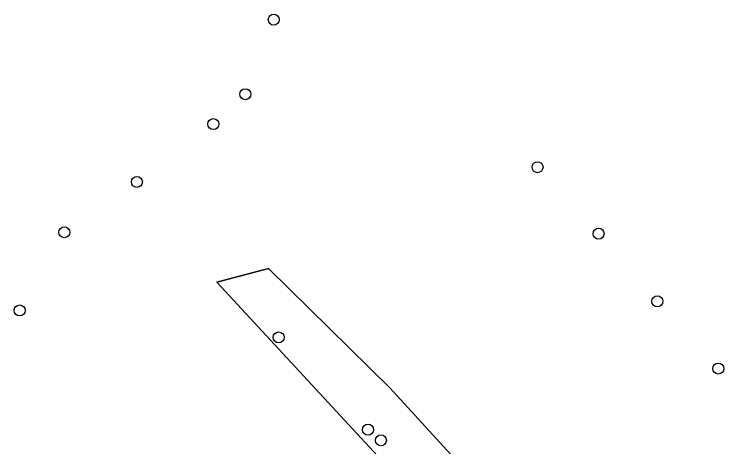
# Model space of a CAD drawing. Extents: x 154324 to 155744, y 382937 to 384188.
# Drawn here: x 155258.7 to 155321.7, y 383339 to 383377.4 of the extents above; entities that cross this region are included whole.
import ezdxf

# ---------------------------------------------------------------- set-up
doc = ezdxf.new("R2010")
doc.units = 0
for name, color, linetype in [('IMGEO_Boom', 7, 'Continuous'), ('IMGEO_Groenvoorziening', 7, 'Continuous'), ('IMGEO_Haag', 7, 'Continuous')]:
    doc.layers.add(name, color=color, linetype=linetype)

msp = doc.modelspace()

# ---------------------------------------------------------------- linework, layer by layer
at = {"layer": 'IMGEO_Boom'}
for centre in [(155281.736, 383376.901), (155279.212, 383370.288), (155276.364, 383367.63), (155305.179, 383363.804), (155269.568, 383362.498), (155263.118, 383358.026), (155310.605, 383357.899), (155315.824, 383351.894), (155259.153, 383351.082), (155282.17, 383348.685), (155321.248, 383345.922), (155290.117, 383340.488), (155291.259, 383339.544)]:
    msp.add_circle(centre, 0.489, dxfattribs=at)
at = {"layer": 'IMGEO_Groenvoorziening'}
for points in [[(155320.57, 383313.033), (155292.06, 383344.214), (155281.265, 383354.821), (155276.682, 383353.6), (155315.868, 383311.273), (155320.292, 383309.308), (155321.419, 383310.26)], [(155321.419, 383310.26), (155320.292, 383309.308), (155315.868, 383311.273), (155276.682, 383353.6), (155281.265, 383354.821), (155292.06, 383344.214), (155320.57, 383313.033)]]:
    msp.add_lwpolyline(points, dxfattribs=at)
at = {"layer": 'IMGEO_Haag'}
msp.add_lwpolyline([(155320.57, 383313.033), (155292.06, 383344.214), (155281.265, 383354.821), (155276.682, 383353.6), (155315.868, 383311.273), (155320.292, 383309.308), (155321.419, 383310.26)], dxfattribs=at)

doc.saveas('drawing.dxf')
